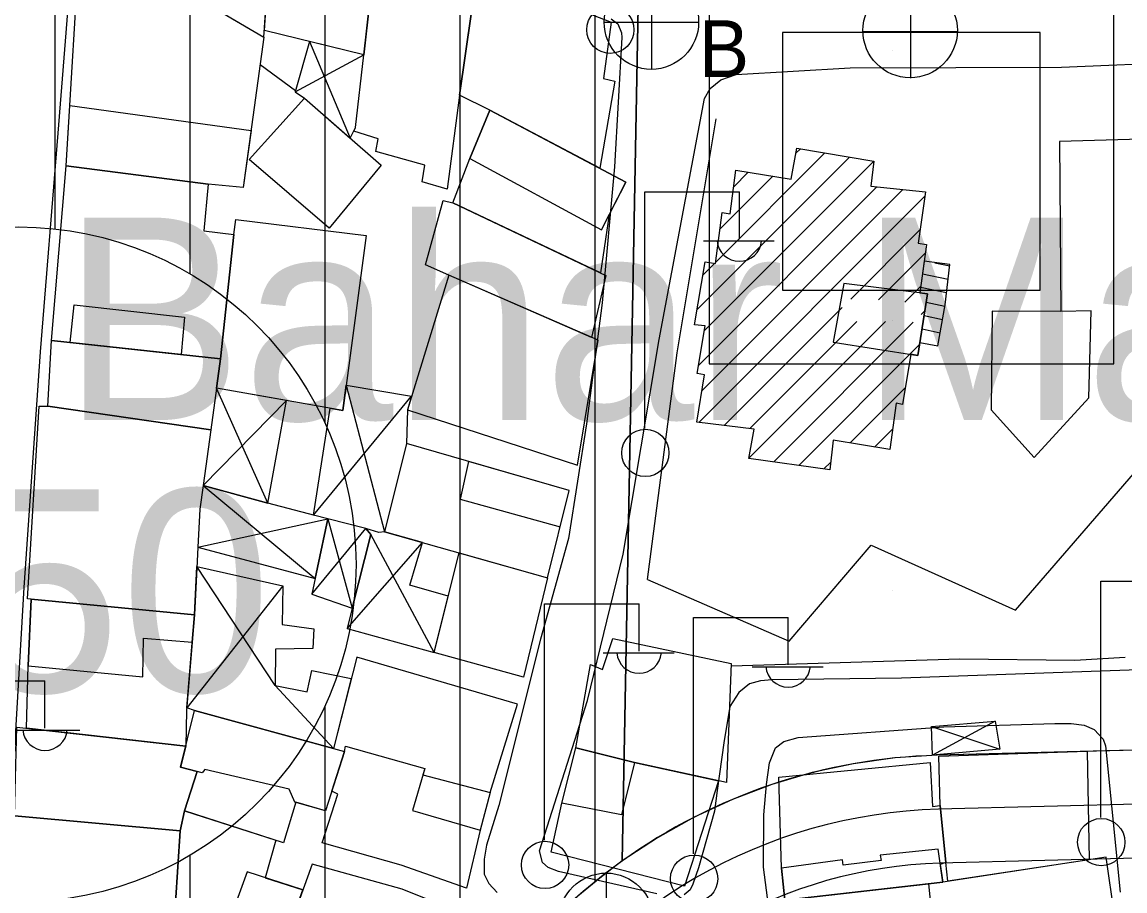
# Model space of a CAD drawing. Extents: x 417997 to 421451, y 4451742 to 4455216.
# Drawn here: x 420487 to 420568.7, y 4452618.3 to 4452682.6 of the extents above; entities that cross this region are included whole.
import ezdxf

# ---------------------------------------------------------------- set-up
doc = ezdxf.new("R2010")
doc.units = 0
for name, color, linetype in [('ADA', 7, 'Continuous'), ('ADAKENARI', 7, 'Continuous'), ('B_Merdiven', 7, 'Continuous'), ('B_Mesken', 7, 'Continuous'), ('B_Resmi', 7, 'Continuous'), ('B_Sundurma', 7, 'Continuous'), ('B_Tarama', 7, 'Continuous'), ('B_Teras', 7, 'Continuous'), ('Default', 7, 'Continuous'), ('KALDIRIM', 7, 'Continuous'), ('LJ_SEMBOL', 7, 'Continuous'), ('O_Park_Bahce', 7, 'Continuous'), ('PL_KON_MEV_350', 7, 'Continuous'), ('PL_OZEL_DONATI', 7, 'Continuous'), ('S_Elektrik_Diregi', 7, 'Continuous'), ('S_Rogar_Kapagi', 7, 'Continuous'), ('S_Rogar_Kapagi_Buski', 7, 'Continuous'), ('Sinir_Duvar_tek_tarafa_ait', 7, 'Continuous'), ('SM_DAIRE', 7, 'Continuous'), ('SM_TAKS', 7, 'Continuous'), ('TR_ORTAYOGUNKONUT', 7, 'Continuous'), ('TR_SAGLIKTESIS', 7, 'Continuous'), ('Y_Bucak_Koy', 7, 'Continuous'), ('Yol_Kaldirim_kenari_bordurtasi', 7, 'Continuous'), ('Yol_Sose', 7, 'Continuous')]:
    doc.layers.add(name, color=color, linetype=linetype)

# ---------------------------------------------------------------- blocks, each defined once
blk = doc.blocks.new('POINT_DISPLAY')
at = {"layer": 'Default'}
blk.add_line((0, 0), (0, 0), dxfattribs=at)

msp = doc.modelspace()

# ---------------------------------------------------------------- linework, layer by layer
at = {"layer": 'ADA'}
msp.add_line((420532.643, 4452685.097), (420531.446, 4452620.493), dxfattribs=at)
msp.add_line((420532.643, 4452685.097), (420531.446, 4452620.493), dxfattribs=at)
at = {"layer": 'ADAKENARI'}
msp.add_line((420581.766, 4452629.028), (420554.769, 4452628.316), dxfattribs=at)
msp.add_line((420581.766, 4452629.028), (420554.769, 4452628.316), dxfattribs=at)
for start, end in [(91.51277, 125.57074), (91.51277, 125.57074), (125.57074, 148.4977), (125.57074, 148.4977)]:
    msp.add_arc((420555.878, 4452586.33), 42, start, end, dxfattribs=at)
at = {"layer": 'B_Merdiven'}
for p, q in [((420554.605, 4452664.797), (420555.706, 4452664.572)), ((420553.678, 4452663.966), (420555.587, 4452663.575)), ((420553.542, 4452662.973), (420555.469, 4452662.579)), ((420553.955, 4452661.867), (420555.344, 4452661.583)), ((420553.804, 4452660.878), (420555.172, 4452660.598)), ((420553.653, 4452659.888), (420554.999, 4452659.613))]:
    msp.add_line(p, q, dxfattribs=at)
msp.add_lwpolyline([(420553.501, 4452658.898), (420554.826, 4452658.627), (420555.363, 4452661.687), (420555.716, 4452664.652), (420553.806, 4452664.901), (420553.485, 4452662.562), (420554.051, 4452662.491), (420553.983, 4452662.048)], close=True, dxfattribs=at)
at = {"layer": 'B_Mesken'}
for points in [[(420493.814, 4452698.698), (420492.074, 4452694.388), (420491.697, 4452689.239), (420504.892, 4452681.49), (420505.195, 4452686.206), (420506.497, 4452693.323), (420502.462, 4452694.541)], [(420506.32, 4452692.354), (420513.164, 4452690.174), (420513.14, 4452687.722), (420512.286, 4452680.178), (420504.925, 4452682.002), (420505.195, 4452686.206)], [(420490.228, 4452671.971), (420491.302, 4452689.471), (420504.892, 4452681.49), (420503.363, 4452670.376), (420500.756, 4452670.609)], [(420513.135, 4452687.675), (420520.638, 4452685.977), (420519.373, 4452677.199), (420518.472, 4452670.232), (420516.622, 4452670.781), (420516.815, 4452672.025), (420513.183, 4452673.025), (420513.345, 4452673.966), (420511.55, 4452674.548), (420511.679, 4452674.82), (420512.286, 4452680.178)], [(420520.71, 4452686.475), (420530.63, 4452682.617), (420530.063, 4452678.433), (420530.89, 4452678.227), (420529.772, 4452671.795), (420521.639, 4452676.087), (420519.373, 4452677.199)], [(420507.885, 4452676.979), (420513.567, 4452672.028), (420509.734, 4452667.355), (420503.785, 4452672.433)], [(420518.887, 4452669.219), (420520.145, 4452672.501), (420521.639, 4452676.087), (420531.715, 4452670.77), (420530.472, 4452668.358), (420529.82, 4452664.033)], [(420500.756, 4452670.609), (420500.431, 4452667.156), (420502.668, 4452666.879), (420501.678, 4452657.681), (420489.153, 4452659.04), (420490.228, 4452671.971)], [(420518.888, 4452669.219), (420530.224, 4452663.842), (420529.16, 4452659.262), (420518.587, 4452663.871), (420516.873, 4452664.632), (420518.159, 4452669.401)], [(420502.668, 4452666.879), (420502.807, 4452667.989), (420512.474, 4452666.809), (420510.733, 4452653.857), (420501.376, 4452655.503), (420501.678, 4452657.681)], [(420518.587, 4452663.871), (420515.516, 4452653.908), (420528.12, 4452649.799), (420529.654, 4452659.047)], [(420501.678, 4452657.681), (420500.95, 4452652.421), (420488.883, 4452654.176), (420489.153, 4452659.04)], [(420488.226, 4452654.166), (420488.883, 4452654.176), (420500.95, 4452652.421), (420500.385, 4452648.299), (420500.144, 4452646.545), (420500.001, 4452643.729), (420499.922, 4452642.186), (420499.746, 4452638.717), (420487.382, 4452639.891)], [(420515.458, 4452651.405), (420513.834, 4452644.856), (420525.894, 4452641.462), (420527.495, 4452647.915)], [(420517.509, 4452635.933), (420519.347, 4452643.304), (420525.894, 4452641.462), (420524.116, 4452634.106)], [(420487.288, 4452630.32), (420487.411, 4452634.934), (420487.633, 4452639.867), (420499.746, 4452638.717), (420499.579, 4452636.683), (420499.156, 4452631.644), (420499.096, 4452628.99)], [(420539.156, 4452626.305), (420532.338, 4452627.789), (420527.997, 4452628.863), (420529.086, 4452635.038), (420529.983, 4452634.675), (420530.749, 4452636.971), (420539.519, 4452635.111)], [(420521.641, 4452625.573), (420523.682, 4452632.094), (420511.766, 4452635.582), (420510.041, 4452628.828), (420510.865, 4452628.604), (420510.938, 4452628.985), (420516.804, 4452627.339), (420516.67, 4452626.877)], [(420507.249, 4452624.834), (420506.336, 4452621.839), (420499.001, 4452624.203), (420499.932, 4452627.125), (420498.719, 4452627.434), (420499.736, 4452631.635), (420510.865, 4452628.604), (420509.457, 4452624.2)], [(420486.418, 4452623.842), (420486.587, 4452630.399), (420499.096, 4452628.99), (420498.719, 4452627.434), (420499.932, 4452627.125), (420499.001, 4452624.203), (420498.671, 4452622.723)], [(420516.67, 4452626.877), (420521.641, 4452625.573), (420520.923, 4452622.774), (420519.888, 4452618.475), (420515.07, 4452620.169), (420509.195, 4452621.832), (420510.36, 4452625.447), (420509.923, 4452625.66), (420510.865, 4452628.604), (420510.938, 4452628.985), (420516.804, 4452627.339)], [(420538.57, 4452626.433), (420536.043, 4452618.626), (420526.174, 4452621.147), (420526.969, 4452624.776), (420527.997, 4452628.863), (420532.338, 4452627.789)], [(420565.901, 4452628.619), (420566.045, 4452620.574), (420555.57, 4452618.983), (420555.413, 4452620.368), (420554.998, 4452624.589), (420554.902, 4452628.26)], [(420543.232, 4452619.951), (420543.05, 4452626.702), (420554.257, 4452627.782), (420554.429, 4452624.534), (420554.998, 4452624.589), (420555.413, 4452620.368), (420555.006, 4452620.23), (420555.186, 4452618.925), (420543.489, 4452617.592)], [(420486.418, 4452623.842), (420498.671, 4452622.723), (420498.332, 4452617.391), (420497.291, 4452617.547), (420497.006, 4452614.919), (420485.764, 4452616.163)], [(420505.771, 4452622.021), (420504.981, 4452619.248), (420507.778, 4452618.343), (420506.065, 4452613.583), (420501.97, 4452615.068), (420501.273, 4452615.321), (420497.209, 4452616.791), (420497.291, 4452617.547), (420498.332, 4452617.391), (420498.671, 4452622.723), (420499.001, 4452624.203)], [(420508.465, 4452620.248), (420506.065, 4452613.583), (420519.25, 4452608.803), (420522.121, 4452615.596), (420515.127, 4452618.412)], [(420554.143, 4452618.806), (420554.558, 4452614.702), (420567.922, 4452616.478), (420567.303, 4452620.766), (420555.186, 4452618.925)], [(420543.853, 4452613.525), (420543.489, 4452617.592), (420554.143, 4452618.806), (420554.558, 4452614.702)]]:
    msp.add_lwpolyline(points, close=True, dxfattribs=at)
at = {"layer": 'B_Resmi'}
msp.add_lwpolyline([(420550.087, 4452672.311), (420549.862, 4452670.463), (420553.913, 4452670.04), (420553.361, 4452666.25), (420553.977, 4452666.15), (420553.485, 4452662.562), (420554.051, 4452662.491), (420553.354, 4452657.933), (420552.822, 4452658.017), (420552.216, 4452654.306), (420551.735, 4452654.382), (420551.275, 4452650.956), (420547.08, 4452651.655), (420546.822, 4452649.46), (420540.812, 4452650.304), (420541.205, 4452652.475), (420536.963, 4452652.981), (420537.542, 4452656.48), (420536.985, 4452656.598), (420537.584, 4452660.115), (420536.793, 4452660.184), (420537.591, 4452664.854), (420538.361, 4452664.729), (420538.834, 4452668.502), (420539.43, 4452668.402), (420539.844, 4452671.637), (420543.963, 4452670.98), (420544.38, 4452673.285)], close=True, dxfattribs=at)
at = {"layer": 'B_Sundurma'}
for p, q in [((420508.269, 4452681.173), (420511.291, 4452674.011)), ((420507.193, 4452677.459), (420512.286, 4452680.178)), ((420505.177, 4452646.985), (420501.376, 4452655.503)), ((420510.985, 4452655.731), (420513.834, 4452644.856)), ((420506.559, 4452654.591), (420500.385, 4452648.299)), ((420508.573, 4452646.1), (420515.826, 4452654.913)), ((420500.385, 4452648.299), (420508.677, 4452641.4)), ((420500.001, 4452643.729), (420509.618, 4452645.834)), ((420509.618, 4452645.834), (420511.427, 4452639.218)), ((420508.432, 4452640.243), (420512.433, 4452645.12)), ((420511.064, 4452637.718), (420516.637, 4452644.067)), ((420517.509, 4452635.933), (420512.821, 4452644.664)), ((420505.721, 4452633.484), (420499.927, 4452642.285)), ((420506.295, 4452640.875), (420499.171, 4452631.829)), ((420505.721, 4452633.484), (420510.041, 4452628.828)), ((420559.083, 4452630.844), (420554.435, 4452628.336)), ((420554.366, 4452630.46), (420559.407, 4452628.77))]:
    msp.add_line(p, q, dxfattribs=at)
for points in [[(420508.269, 4452681.173), (420507.193, 4452677.459), (420507.885, 4452676.979), (420511.291, 4452674.011), (420511.678, 4452674.812), (420512.286, 4452680.178)], [(420505.177, 4452646.985), (420506.559, 4452654.591), (420501.376, 4452655.503), (420500.95, 4452652.421), (420500.385, 4452648.299)], [(420508.573, 4452646.1), (420509.792, 4452654.023), (420510.733, 4452653.857), (420510.985, 4452655.731), (420515.826, 4452654.913), (420515.516, 4452653.908), (420515.458, 4452651.405), (420513.834, 4452644.856), (420513.394, 4452644.812), (420512.433, 4452645.12), (420509.618, 4452645.834)], [(420508.658, 4452646.078), (420505.171, 4452646.987), (420500.385, 4452648.299), (420500.144, 4452646.545), (420500.001, 4452643.729), (420508.677, 4452641.4), (420509.618, 4452645.834), (420508.658, 4452646.078)], [(420509.618, 4452645.834), (420508.432, 4452640.243), (420511.427, 4452639.218), (420512.821, 4452644.664), (420512.433, 4452645.12)], [(420511.427, 4452639.218), (420511.064, 4452637.718), (420517.509, 4452635.933), (420518.547, 4452640.093), (420515.691, 4452640.907), (420516.637, 4452644.067), (420513.834, 4452644.856), (420513.394, 4452644.812), (420512.433, 4452645.12), (420512.821, 4452644.664)], [(420499.927, 4452642.285), (420506.295, 4452640.875), (420506.236, 4452637.998), (420508.591, 4452637.686), (420508.51, 4452636.23), (420505.743, 4452636.178), (420505.721, 4452633.484), (420508.097, 4452633.025), (420508.442, 4452634.59), (420511.364, 4452634.008), (420510.041, 4452628.828), (420499.736, 4452631.635), (420499.171, 4452631.829), (420499.575, 4452636.634), (420499.746, 4452638.717)], [(420554.366, 4452630.46), (420559.083, 4452630.844), (420559.407, 4452628.77), (420554.435, 4452628.336)]]:
    msp.add_lwpolyline(points, close=True, dxfattribs=at)
at = {"layer": 'B_Tarama'}
for p, q in [((420536.989, 4452661.335), (420548.275, 4452672.621)), ((420538.375, 4452664.841), (420546.463, 4452672.93)), ((420544.31, 4452672.898), (420544.651, 4452673.239)), ((420537.521, 4452659.745), (420550.087, 4452672.311)), ((420538.679, 4452667.267), (420542.608, 4452671.196)), ((420539.685, 4452670.394), (420540.778, 4452671.488)), ((420537.086, 4452657.188), (420550.313, 4452670.416)), ((420537.353, 4452655.334), (420552.234, 4452670.215)), ((420537.105, 4452652.965), (420553.867, 4452669.727)), ((420548.369, 4452662.107), (420553.506, 4452667.245)), ((420550.422, 4452662.039), (420553.889, 4452665.506)), ((420537.426, 4452663.893), (420538.276, 4452664.742)), ((420552.38, 4452661.876), (420553.552, 4452663.048)), ((420538.999, 4452652.738), (420547.742, 4452661.481)), ((420553.592, 4452660.966), (420553.858, 4452661.233)), ((420540.813, 4452650.309), (420550.939, 4452660.435)), ((420540.894, 4452652.512), (420548.828, 4452660.445)), ((420542.668, 4452650.043), (420553.005, 4452660.38)), ((420544.528, 4452649.782), (420553.476, 4452658.729)), ((420548.317, 4452651.449), (420552.42, 4452655.552)), ((420550.136, 4452651.146), (420551.481, 4452652.492)), ((420546.388, 4452649.52), (420546.888, 4452650.02))]:
    msp.add_line(p, q, dxfattribs=at)
at = {"layer": 'B_Teras'}
for points in [[(420490.501, 4452676.426), (420503.943, 4452674.589), (420503.363, 4452670.376), (420500.756, 4452670.609), (420490.228, 4452671.971)], [(420521.639, 4452676.087), (420520.145, 4452672.501), (420529.893, 4452667.235), (420531.715, 4452670.77)], [(420547.864, 4452663.265), (420547.078, 4452658.922), (420553.354, 4452657.933), (420554.051, 4452662.491)], [(420490.841, 4452661.681), (420498.993, 4452660.757), (420498.746, 4452657.999), (420490.536, 4452658.89)], [(420520.049, 4452650.074), (420519.421, 4452647.295), (420526.828, 4452645.229), (420527.495, 4452647.915)], [(420487.633, 4452639.867), (420487.411, 4452634.934), (420495.907, 4452634.118), (420495.976, 4452636.993), (420499.579, 4452636.683), (420499.746, 4452638.717)], [(420499.736, 4452631.635), (420510.865, 4452628.604), (420509.457, 4452624.2), (420507.189, 4452624.851), (420506.75, 4452625.812), (420500.502, 4452627.265), (420500.323, 4452627.026), (420498.719, 4452627.434)], [(420510.865, 4452628.604), (420510.938, 4452628.985), (420516.804, 4452627.339), (420515.899, 4452624.22), (420520.923, 4452622.774), (420519.888, 4452618.475), (420515.07, 4452620.169), (420509.195, 4452621.832), (420510.36, 4452625.447), (420509.923, 4452625.66)], [(420526.969, 4452624.776), (420527.997, 4452628.863), (420532.338, 4452627.789), (420531.395, 4452623.913)], [(420543.232, 4452619.951), (420543.489, 4452617.592), (420555.186, 4452618.925), (420554.849, 4452621.371), (420550.556, 4452620.919), (420550.627, 4452620.532), (420547.808, 4452620.189), (420547.759, 4452620.576)], [(420507.778, 4452618.343), (420503.651, 4452619.678), (420501.97, 4452615.068), (420506.065, 4452613.583)]]:
    msp.add_lwpolyline(points, close=True, dxfattribs=at)
at = {"layer": 'KALDIRIM'}
for p, q in [((420607.068, 4452625.695), (420554.875, 4452624.317)), ((420607.068, 4452625.695), (420554.875, 4452624.317)), ((420605.012, 4452621.64), (420554.98, 4452620.318)), ((420605.012, 4452621.64), (420554.98, 4452620.318))]:
    msp.add_line(p, q, dxfattribs=at)
for radius in [38, 38, 34, 34]:
    msp.add_arc((420555.878, 4452586.33), radius, 91.51277, 148.4977, dxfattribs=at)
at = {"layer": 'LJ_SEMBOL'}
for p, q in [((420537.871, 4452687.3), (420537.871, 4452657.3)), ((420537.871, 4452687.3), (420537.871, 4452657.3)), ((420567.871, 4452657.3), (420567.871, 4452687.3)), ((420567.871, 4452657.3), (420567.871, 4452687.3)), ((420562.417, 4452681.846), (420543.326, 4452681.846)), ((420543.326, 4452681.846), (420543.326, 4452662.755)), ((420562.417, 4452681.846), (420543.326, 4452681.846)), ((420543.326, 4452681.846), (420543.326, 4452662.755)), ((420562.417, 4452662.755), (420562.417, 4452681.846)), ((420562.417, 4452662.755), (420562.417, 4452681.846)), ((420543.326, 4452662.755), (420562.417, 4452662.755)), ((420543.326, 4452662.755), (420562.417, 4452662.755)), ((420537.871, 4452657.3), (420567.871, 4452657.3)), ((420537.871, 4452657.3), (420567.871, 4452657.3))]:
    msp.add_line(p, q, dxfattribs=at)
msp.add_lwpolyline([(420537.871, 4452657.3), (420567.871, 4452657.3), (420567.871, 4452687.3), (420537.871, 4452687.3)], close=True, dxfattribs=at)
msp.add_lwpolyline([(420537.871, 4452657.3), (420567.871, 4452657.3), (420567.871, 4452687.3), (420537.871, 4452687.3)], close=True, dxfattribs=at)
at = {"layer": 'O_Park_Bahce'}
for points in [[(420577.777, 4452677.059), (420577.613, 4452662.595), (420571.031, 4452662.621), (420570.753, 4452673.966), (420563.831, 4452673.765), (420563.94, 4452661.182), (420558.859, 4452661.218), (420558.777, 4452653.905), (420561.955, 4452650.367), (420566.017, 4452654.8), (420566.188, 4452661.222)], [(420566.188, 4452661.222), (420563.94, 4452661.182)], [(420533.309, 4452641.343), (420543.804, 4452636.779), (420549.891, 4452643.873), (420560.578, 4452639.058), (420570.429, 4452650.442), (420577.462, 4452650.66), (420577.4, 4452636.18)]]:
    msp.add_lwpolyline(points, dxfattribs=at)
at = {"layer": 'PL_KON_MEV_350'}
msp.add_lwpolyline([(420520.068, 4452608.277), (420497.191, 4452570.948), (420449.423, 4452575.558), (420451.746, 4452625.102), (420455.617, 4452691.677), (420520.569, 4452686.129), (420532.643, 4452685.097), (420531.446, 4452620.493), (420529.769, 4452619.229), (420528.157, 4452617.882), (420526.614, 4452616.457), (420525.144, 4452614.956), (420523.751, 4452613.383), (420522.439, 4452611.743), (420521.21, 4452610.04)], close=True, dxfattribs=at)
at = {"layer": 'PL_OZEL_DONATI'}
msp.add_lwpolyline([(420532.643, 4452685.097), (420554.318, 4452686.645), (420582.626, 4452685.788), (420581.766, 4452629.028), (420554.769, 4452628.316), (420551.655, 4452628.117), (420548.565, 4452627.689), (420545.515, 4452627.032), (420542.522, 4452626.15), (420539.603, 4452625.049), (420536.774, 4452623.734), (420534.05, 4452622.212), (420531.446, 4452620.493)], close=True, dxfattribs=at)
msp.add_lwpolyline([(420532.643, 4452685.097), (420554.318, 4452686.645), (420582.626, 4452685.788), (420581.766, 4452629.028), (420554.769, 4452628.316), (420551.655, 4452628.117), (420548.565, 4452627.689), (420545.515, 4452627.032), (420542.522, 4452626.15), (420539.603, 4452625.049), (420536.774, 4452623.734), (420534.05, 4452622.212), (420531.446, 4452620.493)], close=True, dxfattribs=at)
at = {"layer": 'S_Elektrik_Diregi'}
for p, q in [((420533.117, 4452652.544), (420533.117, 4452670.044)), ((420533.117, 4452670.044), (420540.117, 4452670.044)), ((420540.117, 4452666.544), (420540.117, 4452670.044)), ((420537.457, 4452666.404), (420542.707, 4452666.404)), ((420566.896, 4452623.719), (420566.896, 4452641.219)), ((420566.896, 4452641.219), (420573.896, 4452641.219)), ((420525.685, 4452622.033), (420525.685, 4452639.533)), ((420525.685, 4452639.533), (420532.685, 4452639.533)), ((420532.685, 4452636.033), (420532.685, 4452639.533)), ((420536.729, 4452621.013), (420536.729, 4452638.514)), ((420536.729, 4452638.514), (420543.729, 4452638.514)), ((420543.729, 4452635.014), (420543.729, 4452638.514)), ((420530.025, 4452635.893), (420535.275, 4452635.893)), ((420541.069, 4452634.874), (420546.319, 4452634.874)), ((420481.665, 4452633.823), (420488.665, 4452633.823)), ((420488.665, 4452630.323), (420488.665, 4452633.823)), ((420486.005, 4452630.183), (420491.255, 4452630.183))]:
    msp.add_line(p, q, dxfattribs=at)
for centre in [(420530.556, 4452682.043), (420533.153, 4452650.709), (420566.932, 4452621.884), (420525.721, 4452620.197), (420536.765, 4452619.178)]:
    msp.add_circle(centre, 1.75, dxfattribs=at)
for centre in [(420540.118, 4452666.557), (420532.686, 4452636.046), (420543.73, 4452635.026), (420488.666, 4452630.336)]:
    msp.add_arc(centre, 1.658, 184.83843, 355.14641, dxfattribs=at)
at = {"layer": 'S_Rogar_Kapagi'}
for p, q in [((420552.824, 4452678.462), (420552.824, 4452685.463)), ((420549.254, 4452681.927), (420556.254, 4452681.927))]:
    msp.add_line(p, q, dxfattribs=at)
msp.add_circle((420552.77, 4452681.991), 3.5, dxfattribs=at)
at = {"layer": 'S_Rogar_Kapagi_Buski'}
for p, q in [((420533.6, 4452686.114), (420533.6, 4452679.114)), ((420530.1, 4452682.614), (420537.1, 4452682.614)), ((420530.25, 4452619.595), (420530.25, 4452612.595))]:
    msp.add_line(p, q, dxfattribs=at)
for centre in [(420533.6, 4452682.614), (420530.25, 4452616.095)]:
    msp.add_circle(centre, 3.5, dxfattribs=at)
at = {"layer": 'Sinir_Duvar_tek_tarafa_ait'}
for points in [[(420504.614, 4452679.474), (420507.218, 4452677.546)], [(420564.964, 4452635.342), (420556.452, 4452635.429), (420539.511, 4452634.919)], [(420568.694, 4452635.553), (420564.964, 4452635.342)]]:
    msp.add_lwpolyline(points, dxfattribs=at)
at = {"layer": 'SM_DAIRE'}
msp.add_circle((420486.715, 4452642.444), 25, dxfattribs=at)
msp.add_circle((420486.715, 4452642.444), 25, dxfattribs=at)
at = {"layer": 'TR_ORTAYOGUNKONUT'}
for p, q in [((420489.423, 4452667.297), (420489.423, 4452688.789)), ((420489.423, 4452667.297), (420489.423, 4452688.789)), ((420499.423, 4452663.973), (420499.423, 4452687.935)), ((420499.423, 4452663.973), (420499.423, 4452687.935)), ((420509.423, 4452652.901), (420509.423, 4452687.081)), ((420509.423, 4452652.901), (420509.423, 4452687.081)), ((420519.423, 4452607.225), (420519.423, 4452686.226)), ((420519.423, 4452607.225), (420519.423, 4452686.226)), ((420529.423, 4452618.94), (420529.423, 4452685.372)), ((420529.423, 4452618.94), (420529.423, 4452685.372)), ((420509.423, 4452590.908), (420509.423, 4452631.987)), ((420509.423, 4452590.908), (420509.423, 4452631.987)), ((420499.423, 4452574.591), (420499.423, 4452620.915)), ((420499.423, 4452574.591), (420499.423, 4452620.915))]:
    msp.add_line(p, q, dxfattribs=at)
at = {"layer": 'Yol_Kaldirim_kenari_bordurtasi'}
msp.add_lwpolyline([(420533.309, 4452641.343), (420535.515, 4452658.131), (420538.406, 4452675.44)], dxfattribs=at)
at = {"layer": 'Yol_Sose'}
for points in [[(420481.138, 4452550.517), (420482.447, 4452564.726), (420483.353, 4452578.732), (420483.976, 4452586.749), (420484.682, 4452597.695), (420485.354, 4452607.814), (420486.07, 4452622.443), (420487.123, 4452640.742), (420488.328, 4452658.206), (420489.646, 4452674.398), (420490.853, 4452689.603)], [(420530.607, 4452682.849), (420531.116, 4452682.474), (420531.383, 4452681.83), (420531.398, 4452681.465), (420530.859, 4452671.89), (420529.959, 4452661.822), (420528.787, 4452652.861), (420527.451, 4452644.367), (420525.384, 4452636.921), (420522.294, 4452624.598), (420521.373, 4452621.655), (420521.207, 4452620.625), (420521.206, 4452619.516), (420521.563, 4452618.825), (420522.172, 4452618.152)], [(420534, 4452618.053), (420526.724, 4452619.712), (420525.942, 4452620.018), (420525.538, 4452620.373), (420525.317, 4452621.238), (420528.872, 4452632.363), (420531.501, 4452643.209), (420534.182, 4452659.103), (420537.542, 4452676.958), (420537.963, 4452677.701), (420538.75, 4452678.328), (420539.873, 4452678.745), (420548.323, 4452679.216), (420563.997, 4452679.273), (420582.71, 4452680.069)], [(420573.226, 4452634.757), (420552.133, 4452634.03), (420542.537, 4452633.915), (420541.682, 4452633.825), (420540.874, 4452633.603), (420540.079, 4452632.969), (420539.42, 4452631.92), (420538.958, 4452629.24), (420538.477, 4452625.7), (420538.264, 4452624.179), (420537.089, 4452619.982), (420536.68, 4452618.775), (420536.476, 4452618.36), (420536.034, 4452617.994)], [(420542.285, 4452617.188), (420541.903, 4452620.027), (420541.936, 4452623.918), (420542.134, 4452626.144), (420542.344, 4452627.768), (420542.794, 4452628.86), (420543.422, 4452629.331), (420544.464, 4452629.643), (420555.265, 4452630.431), (420563.481, 4452630.665), (420564.692, 4452630.681), (420565.658, 4452630.535), (420566.42, 4452630.226), (420567.081, 4452629.502), (420567.238, 4452629.023), (420568.342, 4452618.184)]]:
    msp.add_lwpolyline(points, dxfattribs=at)

# ---------------------------------------------------------------- block references
at = {"layer": 'TR_SAGLIKTESIS', "xscale": 0.1, "yscale": 0.10000000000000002}
for p in [(420551.446, 4452680.493), (420551.446, 4452680.493), (420551.446, 4452660.493), (420551.446, 4452660.493), (420551.446, 4452640.493), (420551.446, 4452640.493)]:
    msp.add_blockref('POINT_DISPLAY', p, dxfattribs=at)

# ---------------------------------------------------------------- texts
at = {"layer": 'S_Rogar_Kapagi_Buski'}
msp.add_text('B', height=4.2, dxfattribs=at).set_placement((420537.1, 4452678.55))
at = {"layer": 'SM_TAKS'}
msp.add_text('350', height=15, dxfattribs=at).set_placement((420471.974, 4452633))
msp.add_text('350', height=15, dxfattribs=at).set_placement((420471.974, 4452633))
at = {"layer": 'Y_Bucak_Koy'}
msp.add_text('Bahar Mahallesi', height=15, dxfattribs=at).set_placement((420489.941, 4452653.14))

doc.saveas('drawing.dxf')
